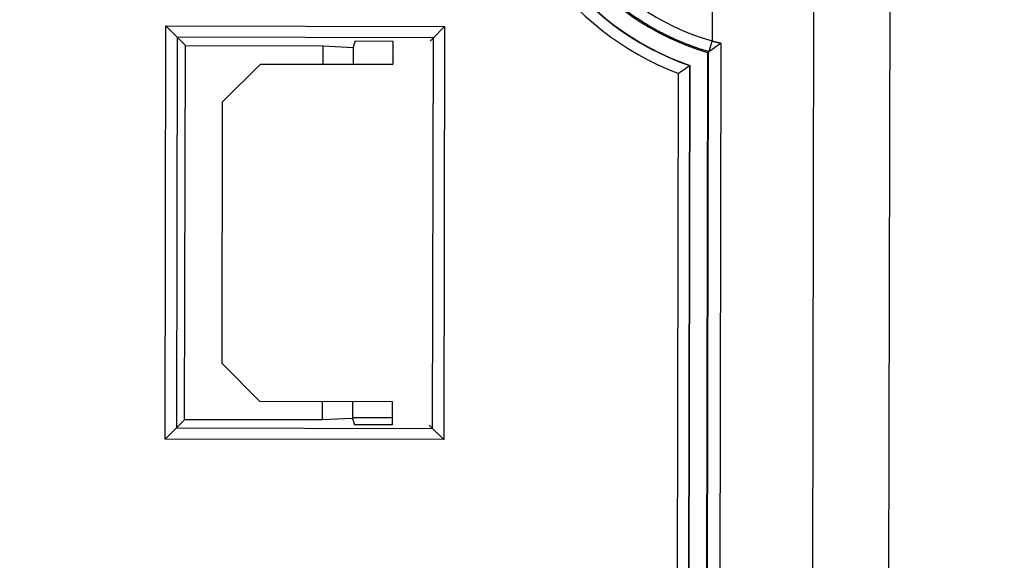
# Model space of a CAD drawing. Header units: millimetres. Extents: x 40090 to 187415, y -53271 to 40260.
# Tile 281 of 406: x 127153 to 127179, y 16862 to 16877. Entities that reach past the tile are written whole.
import ezdxf

# ---------------------------------------------------------------- set-up
doc = ezdxf.new("R2010")
doc.units = ezdxf.units.MM
doc.layers.add('AVM_nárokLAN', color=30, linetype='Continuous')
doc.layers.add('AVM_projektor', color=6, linetype='Continuous')
doc.styles.add('AVM', font='arial.ttf')
doc.dimstyles.new('AVM-1_50', dxfattribs={"dimscale": 40, "dimtxt": 2.5, "dimasz": 2.5, "dimexe": 1.25, "dimexo": 0.625, "dimtad": 1, "dimdec": 0, "dimrnd": 1, "dimtxsty": 'AVM', "dimcen": 2.5, "dimclrd": 256, "dimclre": 256, "dimclrt": 256, "dimadec": 0, "dimazin": 0, "dimtfac": 1, "dimtdec": 0, "dimtmove": 0, "dimatfit": 3, "dimfxl": 0, "dimarcsym": 0})

# ---------------------------------------------------------------- blocks, each defined once
blk = doc.blocks.new('PT-FW430-bottom')
for p, q in [((95.669, 315.011), (-194.374, 315.011)), ((95.287, 312.974), (-193.722, 312.974)), ((-192.893, 310.484), (82.395, 310.484)), ((82.095, 310.161), (-192.663, 310.161)), ((-192.64, 310.132), (82.065, 310.132)), ((-192.295, 309.66), (81.893, 309.66)), ((-192.29, 309.652), (81.886, 309.652)), ((81.586, 309.353), (-192.079, 309.353)), ((-193.321, 303.1), (-193.021, 302.8)), ((-193.321, 303.1), (-182.279, 303.1)), ((-193.321, 295.646), (-193.321, 303.1)), ((-182.279, 303.1), (-182.579, 302.8)), ((-182.279, 303.1), (-182.279, 295.646)), ((-192.931, 302.71), (-193.021, 302.8)), ((-182.579, 302.8), (-193.021, 302.8)), ((-193.021, 302.8), (-193.021, 295.946)), ((-182.669, 302.71), (-182.579, 302.8)), ((-182.579, 295.946), (-182.579, 302.8)), ((-192.931, 301.717), (-192.3, 301.717)), ((-192.93, 300.71), (-192.93, 301.717)), ((-192.3, 301.717), (-192.3, 298.167)), ((-183.3, 298.167), (-183.3, 301.717)), ((-183.3, 301.717), (-182.669, 301.717)), ((-182.869, 300.652), (-182.869, 301.717)), ((-182.67, 301.717), (-182.67, 300.71)), ((-192.93, 300.71), (-192.757, 300.653)), ((-182.843, 300.653), (-182.67, 300.71)), ((-192.8, 299.853), (-192.757, 300.653)), ((-192.757, 300.653), (-192.3, 300.653)), ((-183.3, 300.653), (-182.843, 300.653)), ((-182.843, 300.653), (-182.8, 299.853)), ((-192.3, 299.853), (-192.8, 299.853)), ((-192.8, 296.167), (-192.8, 299.853)), ((-182.8, 299.853), (-183.3, 299.853)), ((-182.8, 299.853), (-182.8, 296.167)), ((-191.3, 297.167), (-192.3, 298.167)), ((-183.3, 298.167), (-184.3, 297.167)), ((-184.3, 297.167), (-191.3, 297.167)), ((-192.8, 296.167), (-193.021, 295.946)), ((-182.8, 296.167), (-192.8, 296.167)), ((-182.8, 296.167), (-182.579, 295.946)), ((-193.021, 295.946), (-193.321, 295.646)), ((-193.021, 295.946), (-182.579, 295.946)), ((-182.579, 295.946), (-182.279, 295.646)), ((-182.279, 295.646), (-193.321, 295.646))]:
    blk.add_line(p, q)
for radius, start, end in [(6.605, 269.7474, 344.0849), (6.935, 270, 343.7989), (7.407, 270, 341.0367), (7.414, 270, 340.9957), (7.714, 270, 339.4017)]:
    blk.add_arc((-199.3, 312.067), radius, start, end)
for points, start_tangent, end_tangent in [([(-192.948, 310.256), (-192.944, 310.271), (-192.94, 310.286), (-192.936, 310.301), (-192.933, 310.317), (-192.929, 310.332), (-192.925, 310.347), (-192.921, 310.362), (-192.918, 310.378), (-192.914, 310.393), (-192.91, 310.408), (-192.907, 310.423), (-192.903, 310.439), (-192.9, 310.454), (-192.896, 310.469), (-192.893, 310.484)], (0.248573, 0.968613), (0.221119, 0.975247)), ([(-192.67, 310.175), (-192.675, 310.181), (-192.679, 310.188), (-192.684, 310.194), (-192.687, 310.2), (-192.691, 310.205), (-192.694, 310.209), (-192.697, 310.213), (-192.699, 310.217), (-192.702, 310.221), (-192.706, 310.226), (-192.709, 310.231), (-192.713, 310.236), (-192.716, 310.24), (-192.718, 310.244), (-192.721, 310.248), (-192.724, 310.252), (-192.727, 310.257), (-192.731, 310.262), (-192.734, 310.267), (-192.737, 310.271), (-192.74, 310.274), (-192.742, 310.278), (-192.746, 310.283), (-192.75, 310.288), (-192.754, 310.294), (-192.758, 310.3), (-192.762, 310.306), (-192.766, 310.312), (-192.77, 310.317), (-192.775, 310.323), (-192.779, 310.329), (-192.783, 310.335), (-192.788, 310.341), (-192.792, 310.348), (-192.797, 310.354), (-192.801, 310.36), (-192.806, 310.366), (-192.81, 310.373), (-192.815, 310.379), (-192.82, 310.386), (-192.824, 310.392), (-192.829, 310.399), (-192.834, 310.405), (-192.839, 310.412), (-192.844, 310.418), (-192.848, 310.425), (-192.853, 310.431), (-192.858, 310.438), (-192.863, 310.445), (-192.868, 310.451), (-192.873, 310.458), (-192.878, 310.465), (-192.883, 310.471), (-192.888, 310.478), (-192.893, 310.484)], (-0.558105, 0.82977), (-0.60063, 0.799527)), ([(-193.978, 310.256), (-193.91, 310.256), (-193.841, 310.256), (-193.772, 310.256), (-193.704, 310.256), (-193.635, 310.256), (-193.566, 310.256), (-193.498, 310.256), (-193.429, 310.256), (-193.36, 310.256), (-193.291, 310.256), (-193.223, 310.256), (-193.154, 310.256), (-193.085, 310.256), (-193.017, 310.256), (-192.948, 310.256)], (1, 0), (1, 0)), ([(-192.673, 310.177), (-192.678, 310.178), (-192.683, 310.18), (-192.689, 310.182), (-192.696, 310.184), (-192.703, 310.186), (-192.711, 310.188), (-192.72, 310.191), (-192.729, 310.193), (-192.739, 310.196), (-192.749, 310.199), (-192.76, 310.202), (-192.772, 310.205), (-192.783, 310.209), (-192.796, 310.212), (-192.808, 310.216), (-192.821, 310.219), (-192.834, 310.223), (-192.848, 310.227), (-192.862, 310.231), (-192.876, 310.235), (-192.89, 310.239), (-192.904, 310.243), (-192.919, 310.247), (-192.933, 310.251), (-192.948, 310.256)], (-0.961669, 0.274212), (-0.961669, 0.274212)), ([(-192.663, 310.162), (-192.682, 310.098), (-192.701, 310.034), (-192.721, 309.971), (-192.741, 309.908), (-192.762, 309.845), (-192.784, 309.782), (-192.806, 309.72), (-192.829, 309.658), (-192.852, 309.596), (-192.876, 309.535), (-192.9, 309.474), (-192.925, 309.413), (-192.951, 309.352), (-192.977, 309.292), (-193.004, 309.232), (-193.031, 309.172), (-193.059, 309.113), (-193.087, 309.054), (-193.116, 308.995), (-193.145, 308.936), (-193.175, 308.877), (-193.206, 308.819), (-193.237, 308.761), (-193.269, 308.704), (-193.301, 308.646), (-193.334, 308.589), (-193.368, 308.533), (-193.402, 308.476), (-193.436, 308.42), (-193.472, 308.364), (-193.507, 308.308), (-193.544, 308.253), (-193.581, 308.198), (-193.618, 308.143), (-193.656, 308.088), (-193.695, 308.034), (-193.734, 307.98), (-193.774, 307.927), (-193.814, 307.874), (-193.854, 307.821), (-193.895, 307.77), (-193.936, 307.718), (-193.978, 307.667), (-194.02, 307.616), (-194.063, 307.566), (-194.106, 307.516), (-194.15, 307.467), (-194.194, 307.418), (-194.238, 307.37), (-194.283, 307.322), (-194.329, 307.274), (-194.375, 307.227), (-194.421, 307.181), (-194.468, 307.134), (-194.515, 307.089), (-194.562, 307.043), (-194.61, 306.998), (-194.659, 306.954), (-194.708, 306.91), (-194.757, 306.866), (-194.807, 306.823), (-194.857, 306.781), (-194.908, 306.739), (-194.959, 306.697), (-195.011, 306.656), (-195.063, 306.615), (-195.115, 306.574), (-195.168, 306.534), (-195.221, 306.495), (-195.275, 306.456), (-195.33, 306.417), (-195.384, 306.379), (-195.439, 306.342), (-195.494, 306.305), (-195.55, 306.269), (-195.606, 306.233), (-195.662, 306.198), (-195.718, 306.163), (-195.774, 306.13), (-195.831, 306.096), (-195.888, 306.063), (-195.946, 306.031), (-196.003, 305.999), (-196.061, 305.968), (-196.119, 305.938), (-196.178, 305.908), (-196.237, 305.878), (-196.296, 305.849), (-196.355, 305.821), (-196.415, 305.793), (-196.474, 305.766), (-196.534, 305.74), (-196.595, 305.714), (-196.655, 305.688), (-196.716, 305.663), (-196.778, 305.639), (-196.839, 305.615), (-196.901, 305.592), (-196.963, 305.569), (-197.025, 305.547), (-197.088, 305.526), (-197.15, 305.505), (-197.214, 305.484), (-197.277, 305.465), (-197.341, 305.445), (-197.405, 305.427), (-197.469, 305.409), (-197.533, 305.392), (-197.597, 305.375), (-197.661, 305.359), (-197.726, 305.343), (-197.79, 305.329), (-197.855, 305.314), (-197.92, 305.301), (-197.985, 305.288), (-198.05, 305.276), (-198.115, 305.264), (-198.18, 305.253), (-198.245, 305.243), (-198.31, 305.233), (-198.375, 305.224), (-198.441, 305.215), (-198.506, 305.207), (-198.572, 305.2), (-198.638, 305.193), (-198.704, 305.187), (-198.769, 305.182), (-198.835, 305.177), (-198.901, 305.173), (-198.968, 305.17), (-199.034, 305.167), (-199.1, 305.165), (-199.167, 305.163), (-199.233, 305.162), (-199.3, 305.162)], (-0.275896, -0.961188), (-1, -0.00005)), ([(-192.663, 310.162), (-192.665, 310.165), (-192.667, 310.168), (-192.669, 310.171), (-192.671, 310.175), (-192.673, 310.178)], (-0.516326, 0.856392), (-0.516326, 0.856392)), ([(-192.663, 310.161), (-192.663, 310.162), (-192.663, 310.162), (-192.663, 310.162), (-192.663, 310.162), (-192.663, 310.162)], (-0.571342, 0.820712), (-0.124396, 0.992233)), ([(-192.663, 310.161), (-192.658, 310.156), (-192.654, 310.15), (-192.649, 310.144), (-192.645, 310.138), (-192.64, 310.132)], (0.601055, -0.799207), (0.601055, -0.799207)), ([(-192.079, 309.353), (-192.085, 309.36), (-192.09, 309.368), (-192.095, 309.375), (-192.1, 309.383), (-192.105, 309.39), (-192.111, 309.398), (-192.116, 309.405), (-192.121, 309.413), (-192.126, 309.42), (-192.131, 309.427), (-192.136, 309.434), (-192.141, 309.442), (-192.146, 309.449), (-192.151, 309.455), (-192.155, 309.462), (-192.16, 309.469), (-192.165, 309.476), (-192.169, 309.482), (-192.174, 309.488), (-192.178, 309.495), (-192.182, 309.501), (-192.186, 309.507), (-192.191, 309.512), (-192.194, 309.518), (-192.198, 309.523), (-192.202, 309.528), (-192.205, 309.533), (-192.209, 309.538), (-192.213, 309.544), (-192.216, 309.549), (-192.22, 309.554), (-192.224, 309.559), (-192.227, 309.564), (-192.23, 309.568), (-192.232, 309.572), (-192.235, 309.576), (-192.239, 309.58), (-192.242, 309.585), (-192.246, 309.59), (-192.249, 309.595), (-192.251, 309.599), (-192.254, 309.602), (-192.257, 309.606), (-192.26, 309.611), (-192.264, 309.616), (-192.267, 309.621), (-192.27, 309.625), (-192.273, 309.629), (-192.276, 309.633), (-192.279, 309.637), (-192.283, 309.642), (-192.287, 309.648), (-192.291, 309.654), (-192.295, 309.66), (-192.3, 309.667)], (-0.569349, 0.822096), (-0.580663, 0.814144)), ([(-192.295, 309.66), (-192.295, 309.659), (-192.294, 309.659), (-192.294, 309.658), (-192.294, 309.658), (-192.293, 309.657), (-192.293, 309.657), (-192.293, 309.656), (-192.292, 309.656), (-192.292, 309.655), (-192.291, 309.655), (-192.291, 309.654), (-192.291, 309.654), (-192.29, 309.653), (-192.29, 309.653), (-192.29, 309.652)], (0.580964, -0.813929), (0.580672, -0.814137))]:
    blk.add_spline(points, degree=3, dxfattribs=dict(start_tangent=start_tangent, end_tangent=end_tangent))

msp = doc.modelspace()

# ---------------------------------------------------------------- block references
at = {"layer": 'AVM_projektor', "rotation": 269.8895464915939}
msp.add_blockref('PT-FW430-bottom', (126860.867, 16683.842), dxfattribs=at)

# ---------------------------------------------------------------- leaders
at = {"layer": 'AVM_nárokLAN', "annotation_type": 0, "has_hookline": 1, "hookline_direction": 1, "text_width": 5076.398}
msp.add_leader([(127206.349, 16953.673), (123491.29, 15020.488), (123391.29, 15020.488)], dimstyle='AVM-1_50', override={"dimgap": 0.625, "dimtad": 0}, dxfattribs=at)

doc.saveas('drawing.dxf')
